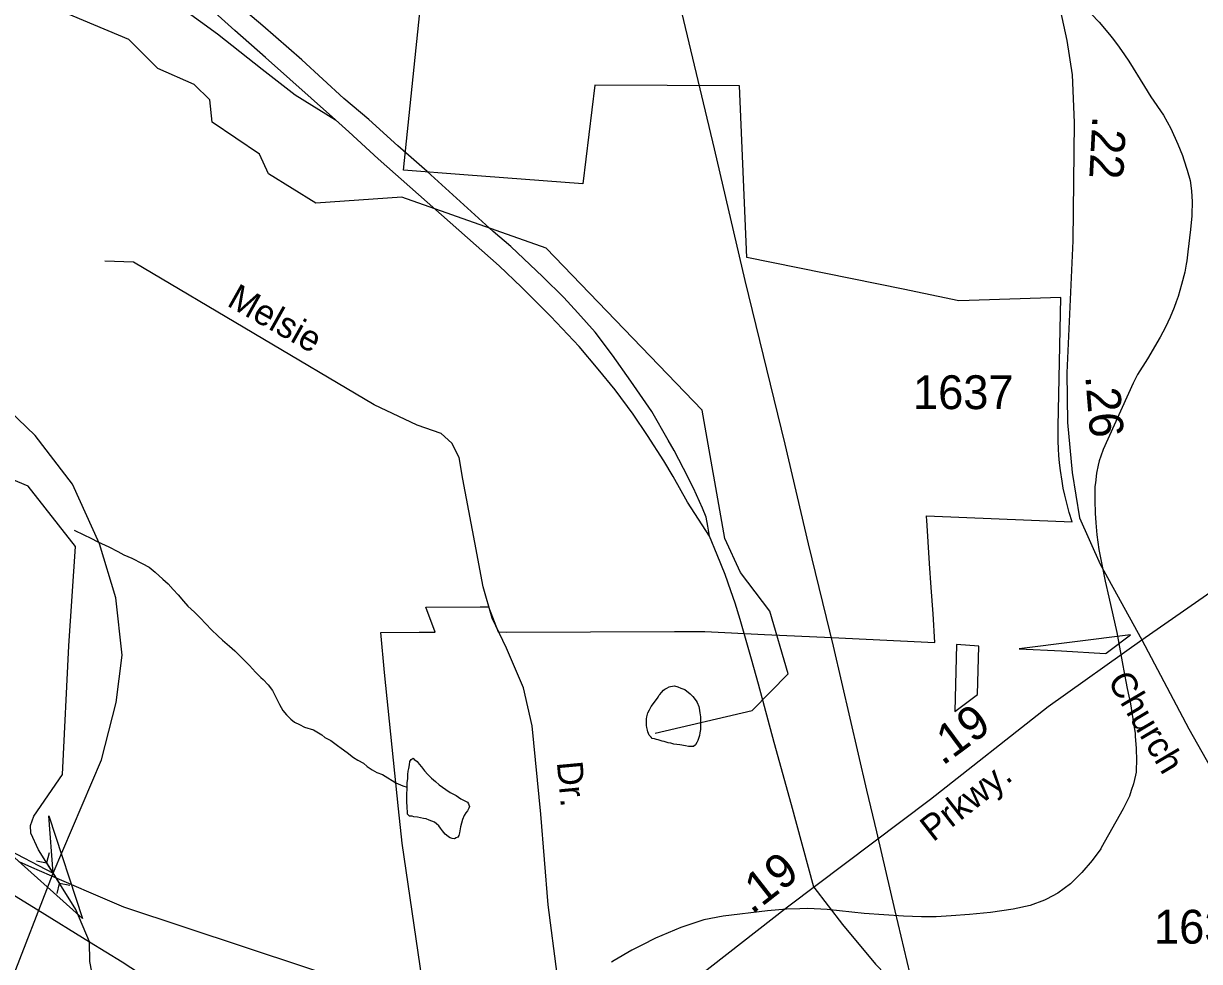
# Model space of a CAD drawing. Extents: x 2001466 to 2224147, y 644118 to 847247.
# Drawn here: x 2042836 to 2047181, y 760652 to 764118 of the extents above; entities that cross this region are included whole.
import ezdxf

# ---------------------------------------------------------------- set-up
doc = ezdxf.new("R2010")
doc.units = 0
for name, color, linetype in [('Exist Boundary Political City Limit New Hole', 7, 'Continuous'), ('Exist Hydrographic Creek Single Shore', 7, 'Continuous'), ('Exist Hydrographic Misc Water Feature', 7, 'Continuous'), ('Exist Road Non-System Type 51', 7, 'Continuous'), ('Exist Road Non-System Type 51 Label', 7, 'Continuous'), ('Exist Road Secondary Mileage Hundredths English Label', 7, 'Continuous'), ('Exist Road Secondary Structure Culvert Attributed CELL', 7, 'Continuous'), ('Exist Road Secondary Structure Culvert CELL', 7, 'Continuous'), ('Exist Road Secondary Type 51 Attributed', 7, 'Continuous'), ('Exist Road Secondary Type 51 Label', 7, 'Continuous'), ('Exist Road Secondary Type 51 Number Label', 7, 'Continuous'), ('Exist Utilities Electrical Transmission Line', 7, 'Continuous'), ('Map Preparation Boundary City Limit Buffer Line', 7, 'Continuous'), ('Prop Road Primary Interstate Projected', 7, 'Continuous')]:
    doc.layers.add(name, color=color, linetype=linetype)

msp = doc.modelspace()

# ---------------------------------------------------------------- linework, layer by layer
at = {"layer": 'Exist Boundary Political City Limit New Hole'}
for points in [[(2046361.4, 761639.1), (2046366.4, 761817.1), (2046283.2, 761823.7), (2046277.2, 761576.1), (2046361.4, 761639.1)], [(2046670.9, 761800), (2046832.9, 761789.8), (2046836, 761792.1), (2046925.8, 761859.8), (2046515.1, 761808.1), (2046670.9, 761800)]]:
    msp.add_lwpolyline(points, dxfattribs=at)
at = {"layer": 'Exist Hydrographic Creek Single Shore'}
for points in [[(2043079.9, 760725.2), (2043028.9, 760844), (2042944.6, 760978.3), (2042890.8, 761064.9), (2042862.5, 761126.1), (2042861.4, 761154.4), (2042873.8, 761189.5), (2042979.2, 761343.4), (2043003.2, 761818.6), (2043027.2, 762185.7), (2042852.1, 762409), (2042652.2, 762491.9), (2042443.2, 762676.6), (2042176, 762783.8), (2042001.1, 762823.4), (2041926.1, 762890.6), (2041901.1, 763032.2), (2041883.2, 763347.5), (2041782.4, 763571.5), (2041738.8, 763664.8), (2041631.1, 763813.2), (2041061, 764453.7)], [(2043446.6, 759747.6), (2043273.1, 759975.7), (2043164.2, 760217.5), (2043080.1, 760652.3), (2043079.9, 760725.2)]]:
    msp.add_lwpolyline(points, dxfattribs=at)
at = {"layer": 'Exist Hydrographic Misc Water Feature'}
for p, q in [((2047153.1, 763412), (2047153.1, 763407.8)), ((2046818.2, 761071.8), (2046816.2, 761068.2)), ((2046746, 760980.6), (2046704.2, 760939.7)), ((2046616.4, 760882.3), (2046609.1, 760878.4)), ((2046332, 760825.8), (2046264.2, 760820.9)), ((2046332, 760825.8), (2046264.2, 760820.9)), ((2045018.3, 760655.4), (2045008.2, 760649.4))]:
    msp.add_line(p, q, dxfattribs=at)
for points in [[(2045170.2, 761495.4), (2045528, 761580), (2045661.1, 761715.1), (2045594, 761946.1), (2045485.2, 762089.4), (2045427.1, 762215.3), (2045343.1, 762689.5), (2044767.1, 763288.5), (2044233.1, 763476.7), (2043916.1, 763453.6), (2043741.2, 763562.2), (2043708.2, 763635.1), (2043533.1, 763753.4), (2043524, 763835.7), (2043466.2, 763892.7), (2043332.1, 763951.2), (2043224.1, 764058.4), (2042890, 764199.7), (2042635.9, 764402.6)], [(2046673.9, 764266.3), (2046690.1, 764249.2), (2046810.2, 764122.8), (2046849.2, 764077.2), (2046863.5, 764058.4)], [(2046673.9, 764266.3), (2046690.1, 764249.2), (2046810.2, 764122.8), (2046849.2, 764077.2), (2046863.5, 764058.4)], [(2046863.5, 764058.4), (2046884.8, 764030.3), (2046904.3, 764001.8)], [(2046863.5, 764058.4), (2046884.8, 764030.3), (2046904.3, 764001.8)], [(2046904.3, 764001.8), (2046920.1, 763978.5), (2046978.4, 763885.4)], [(2046904.3, 764001.8), (2046920.1, 763978.5), (2046978.4, 763885.4)], [(2046978.4, 763885.4), (2047002.1, 763847.2), (2047048.1, 763779.9)], [(2047048.1, 763779.9), (2047074.9, 763730.1), (2047101.2, 763672.6), (2047118, 763630.2)], [(2047048.1, 763779.9), (2047074.9, 763730.1), (2047101.2, 763672.6), (2047118, 763630.2)], [(2047118, 763630.2), (2047124.1, 763614.7), (2047136, 763576)], [(2047118, 763630.2), (2047124.1, 763614.7), (2047136, 763576)], [(2047136, 763576), (2047146.3, 763537.9), (2047152, 763499.5), (2047154.1, 763458.7), (2047153.1, 763412)], [(2047136, 763576), (2047146.3, 763537.9), (2047152, 763499.5), (2047154.1, 763458.7), (2047153.1, 763412)], [(2047153.1, 763407.8), (2047147.9, 763357.1), (2047138.7, 763274.7)], [(2047153.1, 763407.8), (2047147.9, 763357.1), (2047138.7, 763274.7)], [(2047138.7, 763274.7), (2047135, 763241.5), (2047132.6, 763228.9)], [(2047138.7, 763274.7), (2047135, 763241.5), (2047132.6, 763228.9)], [(2047132.6, 763228.9), (2047126.8, 763199.7), (2047114.9, 763154), (2047102, 763109), (2047095.4, 763090.2)], [(2047132.6, 763228.9), (2047126.8, 763199.7), (2047114.9, 763154), (2047102, 763109), (2047095.4, 763090.2)], [(2047095.4, 763090.2), (2047088.1, 763069.3), (2047073.1, 763032.7)], [(2047095.4, 763090.2), (2047088.1, 763069.3), (2047073.1, 763032.7)], [(2047073.1, 763032.7), (2047056.1, 762996.6), (2047036.2, 762959), (2046988.8, 762879.1), (2046951.9, 762821), (2046935.7, 762789.7)], [(2047073.1, 763032.7), (2047056.1, 762996.6), (2047036.2, 762959), (2046988.8, 762879.1), (2046951.9, 762821), (2046935.7, 762789.7)], [(2046935.7, 762789.7), (2046825.4, 762543.6), (2046816.4, 762519.2)], [(2046935.7, 762789.7), (2046825.4, 762543.6), (2046816.4, 762519.2)], [(2046816.4, 762519.2), (2046810, 762501.7), (2046806.7, 762486.4)], [(2046816.4, 762519.2), (2046810, 762501.7), (2046806.7, 762486.4)], [(2046806.7, 762486.4), (2046800.4, 762457), (2046796.5, 762420.4)], [(2046806.7, 762486.4), (2046800.4, 762457), (2046796.5, 762420.4)], [(2046796.5, 762420.4), (2046795, 762407.1), (2046794.8, 762355.6), (2046795.9, 762308.3), (2046798.7, 762273.6)], [(2046796.5, 762420.4), (2046795, 762407.1), (2046794.8, 762355.6), (2046795.9, 762308.3), (2046798.7, 762273.6)], [(2046798.7, 762273.6), (2046802.2, 762228.3), (2046809.2, 762174.5), (2046832.2, 762057.2), (2046845.9, 761998)], [(2046798.7, 762273.6), (2046802.2, 762228.3), (2046809.2, 762174.5), (2046832.2, 762057.2), (2046845.9, 761998)], [(2043022.3, 762246.5), (2043058.2, 762228.6), (2043084.2, 762216.6), (2043110.3, 762202.7), (2043150.2, 762184.8), (2043184.3, 762166.9), (2043206.4, 762154.9), (2043236.4, 762143), (2043274.3, 762123), (2043300.3, 762109.1), (2043322.5, 762091.1), (2043350.6, 762065.1), (2043370.5, 762047.2), (2043388.5, 762027.2), (2043406.6, 762007.3), (2043426.6, 761983.3), (2043442.6, 761965.3), (2043466.8, 761943.4), (2043488.8, 761921.5), (2043508.7, 761899.5), (2043530.8, 761877.5), (2043553, 761855.6), (2043570.8, 761839.6), (2043596.8, 761817.7), (2043616.9, 761799.7), (2043631.1, 761785.7), (2043653, 761763.8), (2043671.1, 761745.8), (2043693.2, 761721.8), (2043713.1, 761701.9), (2043721.1, 761693.9), (2043739.1, 761674), (2043755.3, 761654), (2043765.2, 761634), (2043781.2, 761602), (2043793.3, 761580), (2043807.4, 761564.1), (2043823.4, 761548.1), (2043837.4, 761536.2), (2043855.4, 761528.2), (2043873.5, 761518.2), (2043907.5, 761508.3), (2043937.4, 761490.3), (2043949.5, 761480.3), (2043971.5, 761468.4), (2043995.5, 761450.5), (2044009.4, 761440.5), (2044031.6, 761424.6), (2044055.5, 761406.6), (2044071.5, 761396.6), (2044091.6, 761384.7), (2044105.6, 761372.7), (2044123.6, 761360.7), (2044141.7, 761350.7), (2044161.8, 761342.8), (2044181.6, 761330.8), (2044197.8, 761320.9), (2044211.8, 761312.9), (2044237.8, 761300.9), (2044253.8, 761297)], [(2046845.9, 761998), (2046875.8, 761867.4), (2046898.2, 761745.9)], [(2046845.9, 761998), (2046875.8, 761867.4), (2046898.2, 761745.9)], [(2046898.2, 761745.9), (2046909, 761686.7), (2046914.4, 761661.2)], [(2046898.2, 761745.9), (2046909, 761686.7), (2046914.4, 761661.2)], [(2045337.3, 761514.9), (2045337.3, 761508.9), (2045335.3, 761496.9), (2045333.2, 761487), (2045327.3, 761469), (2045323.4, 761461), (2045319.3, 761452.9), (2045311.3, 761446.9), (2045305.3, 761446.9), (2045293.4, 761446.9), (2045281.3, 761448.9), (2045261.5, 761452.8), (2045239.3, 761454.8), (2045227.4, 761458.8), (2045217.4, 761460.8), (2045203.4, 761464.7), (2045195.4, 761466.7), (2045181.3, 761470.7), (2045175.3, 761472.6), (2045167.3, 761474.6), (2045159.3, 761476.6), (2045155.4, 761480.6), (2045147.2, 761488.6), (2045143.1, 761500.5), (2045141.3, 761506.5), (2045139.2, 761516.6), (2045137.2, 761524.6), (2045137.2, 761542.6), (2045137.2, 761548.6), (2045139, 761556.6), (2045143.1, 761570.6), (2045149.1, 761582.6), (2045155, 761594.6), (2045174.9, 761620.6), (2045181.1, 761628.6), (2045182.9, 761634.6), (2045187, 761638.6), (2045193, 761646.7), (2045201, 761654.7), (2045205.1, 761658.7), (2045213.1, 761662.7), (2045221.1, 761666.7), (2045227, 761668.7), (2045240.9, 761670.7), (2045253, 761666.7), (2045264.9, 761662.8), (2045279.1, 761656.8), (2045299, 761640.9), (2045309, 761630.9), (2045320.9, 761614.9), (2045325, 761609), (2045331.2, 761594.9), (2045333, 761588.9), (2045335.1, 761570.9), (2045337.1, 761556.9), (2045337.1, 761546.9), (2045337.3, 761528.9), (2045337.3, 761514.9)], [(2046914.4, 761661.2), (2046926.1, 761603.8), (2046939.8, 761516.4)], [(2046914.4, 761661.2), (2046926.1, 761603.8), (2046939.8, 761516.4)], [(2046939.8, 761516.4), (2046943.1, 761496), (2046944.1, 761484.4)], [(2046939.8, 761516.4), (2046943.1, 761496), (2046944.1, 761484.4)], [(2046944.1, 761484.4), (2046947.8, 761439.5), (2046949, 761394.7), (2046947.6, 761361)], [(2046944.1, 761484.4), (2046947.8, 761439.5), (2046949, 761394.7), (2046947.6, 761361)], [(2044253.8, 761297), (2044253.8, 761313), (2044255.7, 761329), (2044255.7, 761343), (2044257.5, 761355), (2044259.6, 761365), (2044261.6, 761379), (2044263.7, 761391), (2044267.6, 761399), (2044275.6, 761403), (2044279.7, 761399), (2044285.6, 761395), (2044289.7, 761391), (2044297.7, 761381), (2044305.7, 761371), (2044317.6, 761357.1), (2044329.7, 761343.1), (2044343.8, 761329.1), (2044357.8, 761317.2), (2044371.7, 761305.2), (2044395.7, 761287.2), (2044411.7, 761277.2), (2044421.8, 761271.3), (2044433.9, 761265.3), (2044451.9, 761253.3), (2044463.8, 761247.3), (2044475.9, 761241.4), (2044479.8, 761235.4), (2044481.8, 761231.4), (2044483.9, 761225.4), (2044481.8, 761219.4), (2044475.9, 761209.4), (2044470, 761201.4), (2044464, 761191.4), (2044458.1, 761177.4), (2044454, 761163.4), (2044450.1, 761149.4), (2044448, 761135.3), (2044446.2, 761127.3), (2044444.1, 761117.3), (2044440.2, 761111.3), (2044434.1, 761109.3), (2044428.1, 761105.3), (2044420.1, 761107.3), (2044412.1, 761109.3), (2044406.2, 761113.3), (2044398.2, 761119.2), (2044394.1, 761123.2), (2044384, 761135.2), (2044376, 761145.2), (2044370.1, 761153.2), (2044362.1, 761161.2), (2044354.1, 761167.2), (2044344, 761171.2), (2044334, 761175.1), (2044324, 761179.1), (2044313.9, 761181.1), (2044302, 761183.1), (2044292, 761185.1), (2044278, 761187.1), (2044272.1, 761189), (2044262, 761189), (2044257.9, 761193), (2044254, 761197), (2044254, 761201), (2044254, 761207), (2044253.8, 761219), (2044251.8, 761247), (2044251.8, 761265), (2044253.8, 761297)], [(2046947.6, 761361), (2046947.2, 761352), (2046944.7, 761340.8)], [(2046947.6, 761361), (2046947.2, 761352), (2046944.7, 761340.8)], [(2046944.7, 761340.8), (2046938, 761309.1), (2046929.3, 761284.2)], [(2046944.7, 761340.8), (2046938, 761309.1), (2046929.3, 761284.2)], [(2046929.3, 761284.2), (2046922.4, 761263.7), (2046910.3, 761238.8)], [(2046929.3, 761284.2), (2046922.4, 761263.7), (2046910.3, 761238.8)], [(2046910.3, 761238.8), (2046899, 761216.1), (2046818.2, 761071.8)], [(2046910.3, 761238.8), (2046899, 761216.1), (2046818.2, 761071.8)], [(2046816.2, 761068.2), (2046785.2, 761025.3), (2046746, 760980.6)], [(2046816.2, 761068.2), (2046785.2, 761025.3), (2046746, 760980.6)], [(2046704.2, 760939.7), (2046658.1, 760904.6), (2046616.4, 760882.3)], [(2046704.2, 760939.7), (2046658.1, 760904.6), (2046616.4, 760882.3)], [(2046609.1, 760878.4), (2046555.1, 760859.5), (2046492.2, 760845.7)], [(2046609.1, 760878.4), (2046555.1, 760859.5), (2046492.2, 760845.7)], [(2045585.2, 760839.7), (2045421.2, 760819.7), (2045350, 760806.5), (2045264.1, 760777.4), (2045241.4, 760767.8)], [(2045585.2, 760839.7), (2045421.2, 760819.7), (2045350, 760806.5), (2045264.1, 760777.4), (2045241.4, 760767.8)], [(2045705, 760846.9), (2045654.9, 760845.8), (2045585.2, 760839.7)], [(2045705, 760846.9), (2045654.9, 760845.8), (2045585.2, 760839.7)], [(2045805, 760844.1), (2045734.1, 760847.7), (2045705, 760846.9)], [(2045805, 760844.1), (2045734.1, 760847.7), (2045705, 760846.9)], [(2046264.2, 760820.9), (2046208.4, 760817.8), (2046154.2, 760817.1), (2046087, 760819.2), (2045942, 760829.7), (2045805, 760844.1)], [(2046264.2, 760820.9), (2046208.4, 760817.8), (2046154.2, 760817.1), (2046087, 760819.2), (2045942, 760829.7), (2045805, 760844.1)], [(2046492.2, 760845.7), (2046409.1, 760833.6), (2046332, 760825.8)], [(2045241.4, 760767.8), (2045171, 760738.1), (2045120.4, 760712.6)], [(2045241.4, 760767.8), (2045171, 760738.1), (2045120.4, 760712.6)], [(2045120.4, 760712.6), (2045083.1, 760693.6), (2045018.3, 760655.4)], [(2045120.4, 760712.6), (2045083.1, 760693.6), (2045018.3, 760655.4)]]:
    msp.add_lwpolyline(points, dxfattribs=at)
at = {"layer": 'Exist Road Non-System Type 51'}
for points in [[(2044567.6, 761920.5), (2044533.8, 762036.4), (2044502.8, 762200.2), (2044458.6, 762434.7), (2044445.3, 762514.4), (2044418.8, 762567.5), (2044379, 762602.9), (2044290.5, 762633.9), (2044131.3, 762709.1), (2043242.4, 763235.7), (2043136.3, 763240.1)], [(2044920.8, 760286.3), (2044856.4, 760416.8), (2044808.2, 760605.2), (2044774.4, 760862), (2044747, 761197), (2044714.8, 761523.1), (2044682.6, 761663.2), (2044620.7, 761809.4), (2044567.6, 761920.5)], [(2045756.5, 760927.3), (2045862.4, 760788.6), (2045984.6, 760642.4), (2046544.2, 760063.9), (2046795.1, 759810.7), (2046969.6, 759612), (2047163.8, 759354.4), (2047316.6, 759149.2)]]:
    msp.add_lwpolyline(points, dxfattribs=at)
at = {"layer": 'Exist Road Secondary Structure Culvert Attributed CELL'}
msp.add_lwpolyline([(2042929.3, 761190.9), (2043054, 760810.8), (2042756, 761077.7), (2042944.6, 760978.3)], close=True, dxfattribs=at)
at = {"layer": 'Exist Road Secondary Structure Culvert CELL'}
for p, q in [((2042929.7, 761053.5), (2042920.3, 761016.6)), ((2042883, 761023.9), (2042920.3, 761016.6)), ((2042920.3, 761016.6), (2042968.9, 760940)), ((2042959.5, 760903.1), (2042968.9, 760940)), ((2043006.2, 760932.6), (2042968.9, 760940))]:
    msp.add_line(p, q, dxfattribs=at)
at = {"layer": 'Exist Road Secondary Type 51 Attributed'}
for points in [[(2046456, 765098.6), (2046510.8, 764876.4), (2046612.1, 764418.2), (2046691, 764055.1), (2046710.3, 763927.9), (2046718.3, 763752.3), (2046713.5, 763315.1), (2046691, 762827.9), (2046694.2, 762644.4), (2046710.3, 762459.2), (2046737.7, 762291.7), (2046814.9, 762120.2), (2046967.8, 761841.2)], [(2042874.6, 758665.8), (2042761.2, 759056.4), (2042687.2, 759375.2), (2042671.1, 759747.2), (2042703.3, 760220.7), (2042783.7, 760562.1), (2042944.6, 760978.3), (2043123.3, 761397.1), (2043178, 761609.7), (2043200.5, 761783.6), (2043176.4, 761995.4), (2043116.8, 762195.1), (2043017.1, 762415.7), (2042878.7, 762596), (2042589, 762873), (2042310.6, 763129.9), (2042172.2, 763292.6), (2042053.1, 763490.6), (2041834.3, 763873.9), (2041728, 764025.3), (2041583.2, 764175.9)], [(2046967.8, 761841.2), (2047490.8, 762203.9), (2047934.9, 762519.6), (2048305.1, 762773.2), (2048470, 762874.7)], [(2044920.8, 760286.3), (2045149.3, 760457), (2045659.4, 760854.8), (2046187.3, 761251.8), (2046621.8, 761594), (2046967.8, 761841.2)], [(2046967.8, 761841.2), (2047141.6, 761511.4), (2047585.7, 760728), (2047841.6, 760256.9), (2047978.4, 759978.3), (2048171.5, 759554), (2048338.9, 759204.5), (2048663.9, 758488.7), (2049079.1, 757593.3), (2049243.3, 757321.1), (2049709.9, 756590.8), (2049972.2, 756195.5), (2050258.7, 755846), (2050847.7, 755142.2), (2050974.8, 754958.7), (2051136, 754740.2), (2051362.5, 754848), (2051556.5, 754475)]]:
    msp.add_lwpolyline(points, dxfattribs=at)
at = {"layer": 'Exist Utilities Electrical Transmission Line'}
msp.add_line((2042888.7, 760842.6), (2043079.9, 760725.2), dxfattribs=at)
for points in [[(2044750.2, 766327.3), (2044781.5, 766195.2), (2044886.3, 765747.1), (2044984.2, 765349.1), (2045102, 764850.6), (2045247.6, 764243.6), (2045387.6, 763654.7), (2045501.6, 763168.4), (2045649.2, 762563.3), (2045735.7, 762195.6), (2045828, 761817.7), (2045951.1, 761285.1), (2045987.3, 761131.3)], [(2037200.7, 764212.3), (2037876.5, 763814.3), (2039032.6, 763130.7), (2040281.8, 762403.1), (2041852.9, 761478.9), (2042888.7, 760842.6)], [(2045987.3, 761131.3), (2046056, 760839), (2046188.5, 760278.2), (2046297.1, 759816), (2046454.4, 759129.3)], [(2043079.9, 760725.2), (2043200, 760651.3), (2044109.9, 760056.7), (2044227.6, 759942.3), (2044336.8, 759828)]]:
    msp.add_lwpolyline(points, dxfattribs=at)
at = {"layer": 'Map Preparation Boundary City Limit Buffer Line'}
for points in [[(2042818.5, 761021.2), (2042865.5, 761000.8), (2042893, 760988.9), (2043076.2, 760909.6), (2043204.8, 760853.7), (2044323.2, 760483.9), (2044234.5, 761089.8), (2044221.8, 761215.8), (2044170.1, 761720.5), (2044155.6, 761868.4), (2044297.9, 761869.3), (2044356.9, 761869.7), (2044322.8, 761961.6), (2044522.8, 761962.2), (2044553.4, 761962.3), (2044589, 761869.9), (2044619.9, 761869.4), (2045240.9, 761871.3), (2045353, 761871.6), (2045573.6, 761860.7), (2045822.2, 761848.8), (2046203.9, 761830.5), (2046196.8, 761936.5), (2046190.2, 762034.2), (2046184.2, 762123.1), (2046173.5, 762282.6), (2046172.6, 762295.8), (2046172.4, 762299.4), (2046560.2, 762282.9), (2046710.9, 762276.4), (2046700.1, 762311.1), (2046689.6, 762350.1), (2046683.5, 762375.9), (2046678.1, 762401.4), (2046673.4, 762427.4), (2046667.5, 762466.5), (2046664.1, 762495.3), (2046661.6, 762522.2), (2046660.1, 762546.1), (2046658.9, 762575.1), (2046658.6, 762606.1), (2046658.9, 762628.6), (2046669, 763105.3), (2046292.6, 763093.9), (2046085.9, 763136), (2045508.8, 763253.7), (2045480.9, 763888.1), (2044946.5, 763890.6), (2044903, 763526.2), (2044463.2, 763559), (2044240.2, 763576.5), (2044364.2, 764778)], [(2046361.4, 761639.1), (2046366.4, 761817.1), (2046283.2, 761823.7), (2046277.2, 761576.1), (2046361.4, 761639.1)], [(2046670.9, 761800), (2046832.9, 761789.8), (2046836, 761792.1), (2046925.8, 761859.8), (2046515.1, 761808.1), (2046670.9, 761800)]]:
    msp.add_lwpolyline(points, dxfattribs=at)
at = {"layer": 'Prop Road Primary Interstate Projected'}
for points in [[(2043987.9, 763762), (2043729.8, 763992.3), (2043616.4, 764092.7), (2043321.2, 764359), (2043109.5, 764541.9), (2042856, 764771.7), (2042697.6, 764910.1), (2042498.9, 765091.9), (2042357.8, 765215.9), (2042154.4, 765392.5), (2042091.9, 765448.8)], [(2045370.3, 762223.7), (2045364.6, 762261.3), (2045358.3, 762294.4), (2045345.3, 762327.5), (2045311.4, 762401), (2045275, 762473.7), (2045239.9, 762540), (2045217.8, 762578.9), (2045157.6, 762684.2), (2045080.2, 762796.4), (2045011.8, 762893.1), (2044948.5, 762977), (2044884, 763049.2), (2044832.4, 763106), (2044754.8, 763182.5), (2044636.5, 763294.4), (2044571.1, 763349.7), (2044326.8, 763571.1), (2044218.6, 763666), (2044111.5, 763763.1), (2044019.8, 763841.5), (2043864.3, 763983.8), (2043719.4, 764109.3), (2043547.4, 764256.1)], [(2043364.5, 764217.4), (2043552.4, 764080), (2043717.3, 763949.7), (2043839.4, 763854.1), (2043987.9, 763762)], [(2045370.3, 762223.7), (2045289.8, 762349.5), (2045236.9, 762443.9), (2045202.3, 762501.9), (2045141.1, 762596.3), (2045088.8, 762674.1), (2045022.1, 762764.1), (2044958.7, 762840.8), (2044889.1, 762924.3), (2044784, 763035.6), (2044675.8, 763143.7), (2044592.7, 763222.1), (2044146.6, 763618.1), (2044037.3, 763717.9), (2043987.9, 763762)], [(2045756.5, 760927.3), (2045674.2, 761231.6), (2045609.5, 761462), (2045551.5, 761677.4), (2045526, 761769.2), (2045494, 761881.8), (2045483.5, 761916.1), (2045465.1, 761976.1), (2045449.3, 762022.2), (2045428.5, 762082.2), (2045399.4, 762154.8), (2045370.3, 762223.7)]]:
    msp.add_lwpolyline(points, dxfattribs=at)

# ---------------------------------------------------------------- texts
at = {"layer": 'Exist Road Non-System Type 51 Label'}
for s, rotation, p in [('Melsie', 330.7146, (2043583.2, 763077.3)), ('Dr.', 275.3025, (2044806.2, 761388.5))]:
    msp.add_text(s, height=95, rotation=rotation, dxfattribs=at).set_placement(p)
at = {"layer": 'Exist Road Secondary Mileage Hundredths English Label'}
for s, rotation, p in [('.22', 267.0654, (2046786, 763778.2)), ('.26', 274.704, (2046759.1, 762815.6)), ('.19', 36.5524, (2046232, 761373.3)), ('.19', 38.1002, (2045527, 760824.3))]:
    msp.add_text(s, height=125, rotation=rotation, dxfattribs=at).set_placement(p)
at = {"layer": 'Exist Road Secondary Type 51 Label'}
for s, rotation, p in [('Church', 300.5961, (2046839.4, 761689.8)), ('Prkwy.', 38.1002, (2046196.8, 761091.7))]:
    msp.add_text(s, height=95, rotation=rotation, dxfattribs=at).set_placement(p)
at = {"layer": 'Exist Road Secondary Type 51 Number Label'}
for p in [(2046122.6, 762693.2), (2047013.3, 760718.3)]:
    msp.add_text('1637', height=125, dxfattribs=at).set_placement(p)

doc.saveas('drawing.dxf')
